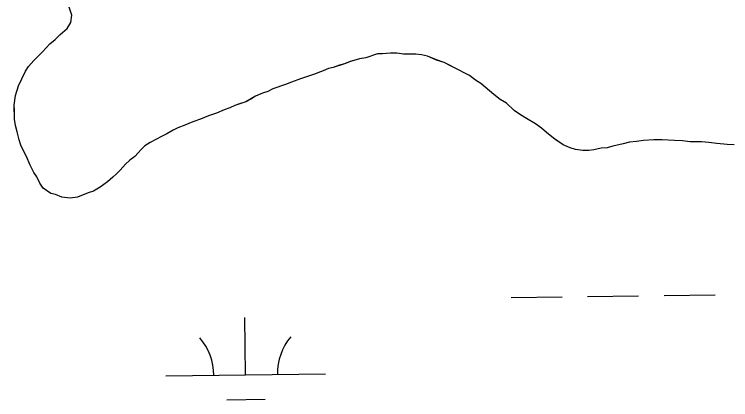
# Model space of a CAD drawing. Extents: x 3704301 to 3742427, y 506229 to 532009.
# Drawn here: x 3738183.9 to 3738633.3, y 527832.8 to 528074.4 of the extents above; entities that cross this region are included whole.
import ezdxf

# ---------------------------------------------------------------- set-up
doc = ezdxf.new("R2010")
doc.units = 0
doc.layers.add('V-TOPO-SHOR', color=7, linetype='Continuous')
doc.layers.add('V-WETL-SWMP', color=7, linetype='Continuous')

msp = doc.modelspace()

# ---------------------------------------------------------------- linework, layer by layer
at = {"layer": 'V-TOPO-SHOR'}
for points in [[(3738219.99, 528073.86), (3738218.28, 528078.9)], [(3738501.55, 528011.36), (3738497.5, 528014.03), (3738492.76, 528018.72), (3738488.71, 528021.05), (3738484.66, 528024.06), (3738479.26, 528028.74), (3738476.55, 528031.08), (3738473.18, 528033.08), (3738469.46, 528036.09), (3738466.09, 528037.76), (3738463.06, 528039.43), (3738457.66, 528042.09), (3738453.61, 528044.09), (3738448.89, 528045.74), (3738443.16, 528048.07), (3738439.46, 528049.06), (3738435.75, 528049.38), (3738428.02, 528049.34), (3738423.98, 528049.99), (3738419.94, 528049.97), (3738414.9, 528049.61), (3738411.87, 528049.59), (3738404.48, 528047.2), (3738400.45, 528046.51), (3738394.73, 528044.8), (3738391.04, 528043.44), (3738388.02, 528042.41), (3738383.99, 528041.05), (3738380.96, 528040.36), (3738377.61, 528038.99), (3738371.56, 528036.61), (3738367.2, 528035.24), (3738363.5, 528033.88), (3738357.79, 528031.83), (3738354.1, 528030.46), (3738346.04, 528027.73), (3738343.02, 528026.04), (3738339.66, 528025.01), (3738335.3, 528022.97), (3738332.28, 528021.27), (3738329.26, 528019.58), (3738325.23, 528018.21), (3738322.21, 528017.19), (3738319.19, 528015.82), (3738315.5, 528014.46), (3738310.79, 528012.42), (3738305.76, 528010.71), (3738300.72, 528008.67), (3738296.02, 528006.96), (3738290.98, 528004.92), (3738286.62, 528003.21), (3738283.6, 528001.85), (3738279.57, 527999.48), (3738276.22, 527997.78), (3738273.2, 527996.08), (3738269.17, 527994.04), (3738265.82, 527992.01), (3738263.47, 527989.64), (3738259.46, 527985.24), (3738256.45, 527982.88), (3738253.76, 527980.51), (3738250.42, 527976.79), (3738248.08, 527974.42), (3738245.73, 527972.39), (3738242.38, 527969.35), (3738237.69, 527965.96), (3738233.67, 527963.59), (3738230.3, 527962.56), (3738223.59, 527959.83), (3738218.89, 527959.14), (3738213.83, 527959.78), (3738209.79, 527961.45), (3738206.76, 527962.1), (3738202.03, 527965.45), (3738200, 527968.46), (3738197.96, 527972.49), (3738196.26, 527975.17), (3738193.89, 527979.87), (3738191.5, 527985.24), (3738189.46, 527989.27), (3738188.1, 527992.29), (3738187.08, 527995.65), (3738185.71, 528000.69), (3738184.68, 528004.72), (3738183.98, 528008.75), (3738183.96, 528014.47), (3738183.94, 528017.5), (3738184.58, 528023.56), (3738186.57, 528029.62), (3738188.57, 528034.01), (3738190.9, 528038.73), (3738192.9, 528041.77), (3738196.25, 528045.48), (3738199.26, 528048.53), (3738201.6, 528050.89), (3738206.29, 528055.96), (3738209.64, 528058.67), (3738212.65, 528061.71), (3738217, 528065.44), (3738219.34, 528069.15), (3738219.99, 528073.86)], [(3738635.54, 527992.52), (3738631.16, 527992.84), (3738624.77, 527993.48), (3738619.72, 527994.12), (3738615, 527994.44), (3738607.94, 527994.4), (3738603.23, 527995.05), (3738598.18, 527995.36), (3738590.44, 527995.66), (3738585.06, 527995.63), (3738578.67, 527995.26), (3738574.3, 527994.57), (3738569.93, 527994.21), (3738565.9, 527993.18), (3738559.51, 527991.8), (3738555.81, 527990.78), (3738552.12, 527990.42), (3738547.41, 527989.39), (3738544.39, 527989.04), (3738540.69, 527989.02), (3738535.97, 527989.67), (3738532.6, 527990.66), (3738528.22, 527992.66), (3738525.18, 527994.66), (3738522.14, 527996.66), (3738517.75, 528000.34), (3738514.71, 528003.02), (3738511, 528005.69), (3738505.26, 528009.02), (3738501.55, 528011.36)]]:
    msp.add_lwpolyline(points, dxfattribs=at)
at = {"layer": 'V-WETL-SWMP'}
for p, q in [((3738219.99, 528073.86), (3738218.28, 528078.9)), ((3738219.34, 528069.15), (3738219.99, 528073.86)), ((3738217, 528065.44), (3738219.34, 528069.15)), ((3738212.65, 528061.71), (3738217, 528065.44)), ((3738209.64, 528058.67), (3738212.65, 528061.71)), ((3738201.6, 528050.89), (3738206.29, 528055.96)), ((3738206.29, 528055.96), (3738209.64, 528058.67)), ((3738196.25, 528045.48), (3738201.6, 528050.89)), ((3738400.45, 528046.51), (3738394.74, 528044.8)), ((3738404.48, 528047.2), (3738400.45, 528046.51)), ((3738411.87, 528049.6), (3738404.48, 528047.2)), ((3738414.9, 528049.61), (3738411.87, 528049.6)), ((3738419.94, 528049.97), (3738414.9, 528049.61)), ((3738423.98, 528049.99), (3738419.94, 528049.97)), ((3738428.02, 528049.34), (3738423.98, 528049.99)), ((3738435.75, 528049.38), (3738428.02, 528049.34)), ((3738439.46, 528049.06), (3738435.75, 528049.38)), ((3738443.16, 528048.07), (3738439.46, 528049.06)), ((3738448.89, 528045.75), (3738443.16, 528048.07)), ((3738190.9, 528038.73), (3738192.9, 528041.77)), ((3738192.9, 528041.77), (3738196.25, 528045.48)), ((3738391.04, 528043.44), (3738383.99, 528041.05)), ((3738394.74, 528044.8), (3738391.04, 528043.44)), ((3738453.61, 528044.09), (3738448.89, 528045.75)), ((3738463.06, 528039.43), (3738453.61, 528044.09)), ((3738188.57, 528034.01), (3738190.9, 528038.73)), ((3738377.61, 528038.99), (3738371.56, 528036.61)), ((3738380.96, 528040.36), (3738377.61, 528038.99)), ((3738383.99, 528041.05), (3738380.96, 528040.36)), ((3738466.09, 528037.76), (3738463.06, 528039.43)), ((3738469.46, 528036.09), (3738466.09, 528037.76)), ((3738186.57, 528029.62), (3738188.57, 528034.01)), ((3738363.5, 528033.88), (3738357.8, 528031.83)), ((3738367.2, 528035.24), (3738363.5, 528033.88)), ((3738371.56, 528036.61), (3738367.2, 528035.24)), ((3738473.18, 528033.08), (3738469.46, 528036.09)), ((3738476.55, 528031.08), (3738473.18, 528033.08)), ((3738184.58, 528023.56), (3738186.57, 528029.62)), ((3738354.1, 528030.47), (3738346.04, 528027.73)), ((3738357.8, 528031.83), (3738354.1, 528030.47)), ((3738484.66, 528024.06), (3738476.55, 528031.08)), ((3738183.94, 528017.5), (3738184.58, 528023.56)), ((3738339.66, 528025.01), (3738335.3, 528022.97)), ((3738343.02, 528026.04), (3738339.66, 528025.01)), ((3738346.04, 528027.73), (3738343.02, 528026.04)), ((3738488.71, 528021.05), (3738484.66, 528024.06)), ((3738329.26, 528019.58), (3738322.21, 528017.19)), ((3738335.3, 528022.97), (3738329.26, 528019.58)), ((3738492.76, 528018.72), (3738488.71, 528021.05)), ((3738183.98, 528008.75), (3738183.94, 528017.5)), ((3738319.19, 528015.82), (3738315.49, 528014.46)), ((3738322.21, 528017.19), (3738319.19, 528015.82)), ((3738497.5, 528014.03), (3738492.76, 528018.72)), ((3738305.76, 528010.71), (3738300.72, 528008.67)), ((3738310.79, 528012.42), (3738305.76, 528010.71)), ((3738315.49, 528014.46), (3738310.79, 528012.42)), ((3738501.55, 528011.36), (3738497.5, 528014.03)), ((3738505.26, 528009.02), (3738501.55, 528011.36)), ((3738184.68, 528004.72), (3738183.98, 528008.75)), ((3738296.02, 528006.96), (3738290.98, 528004.92)), ((3738300.72, 528008.67), (3738296.02, 528006.96)), ((3738511, 528005.69), (3738505.26, 528009.02)), ((3738514.71, 528003.02), (3738511, 528005.69)), ((3738185.71, 528000.69), (3738184.68, 528004.72)), ((3738283.6, 528001.85), (3738279.57, 527999.48)), ((3738286.62, 528003.21), (3738283.6, 528001.85)), ((3738290.98, 528004.92), (3738286.62, 528003.21)), ((3738517.75, 528000.34), (3738514.71, 528003.02)), ((3738187.08, 527995.65), (3738185.71, 528000.69)), ((3738276.22, 527997.78), (3738273.2, 527996.08)), ((3738279.57, 527999.48), (3738276.22, 527997.78)), ((3738522.14, 527996.66), (3738517.75, 528000.34)), ((3738528.22, 527992.66), (3738522.14, 527996.66)), ((3738188.1, 527992.29), (3738187.08, 527995.65)), ((3738189.46, 527989.27), (3738188.1, 527992.29)), ((3738269.17, 527994.04), (3738265.82, 527992.01)), ((3738273.2, 527996.08), (3738269.17, 527994.04)), ((3738532.6, 527990.66), (3738528.22, 527992.66)), ((3738565.9, 527993.18), (3738559.51, 527991.8)), ((3738569.93, 527994.21), (3738565.9, 527993.18)), ((3738574.3, 527994.57), (3738569.93, 527994.21)), ((3738578.67, 527995.26), (3738574.3, 527994.57)), ((3738585.06, 527995.63), (3738578.67, 527995.26)), ((3738590.44, 527995.66), (3738585.06, 527995.63)), ((3738598.18, 527995.36), (3738590.44, 527995.66)), ((3738603.23, 527995.05), (3738598.18, 527995.36)), ((3738607.94, 527994.4), (3738603.23, 527995.05)), ((3738615, 527994.44), (3738607.94, 527994.4)), ((3738619.72, 527994.12), (3738615, 527994.44)), ((3738624.77, 527993.48), (3738619.72, 527994.12)), ((3738631.16, 527992.84), (3738624.77, 527993.48)), ((3738635.54, 527992.52), (3738631.16, 527992.84)), ((3738191.5, 527985.24), (3738189.46, 527989.27)), ((3738263.47, 527989.64), (3738259.46, 527985.25)), ((3738265.82, 527992.01), (3738263.47, 527989.64)), ((3738535.97, 527989.67), (3738532.6, 527990.66)), ((3738540.69, 527989.02), (3738535.97, 527989.67)), ((3738544.39, 527989.04), (3738540.69, 527989.02)), ((3738547.41, 527989.39), (3738544.39, 527989.04)), ((3738552.12, 527990.42), (3738547.41, 527989.39)), ((3738555.81, 527990.78), (3738552.12, 527990.42)), ((3738559.51, 527991.8), (3738555.81, 527990.78)), ((3738193.89, 527979.87), (3738191.5, 527985.24)), ((3738259.46, 527985.25), (3738256.44, 527982.88)), ((3738196.26, 527975.17), (3738193.89, 527979.87)), ((3738253.76, 527980.51), (3738250.42, 527976.79)), ((3738256.44, 527982.88), (3738253.76, 527980.51)), ((3738197.96, 527972.49), (3738196.26, 527975.17)), ((3738248.08, 527974.42), (3738245.73, 527972.39)), ((3738250.42, 527976.79), (3738248.08, 527974.42)), ((3738200, 527968.46), (3738197.96, 527972.49)), ((3738245.73, 527972.39), (3738242.38, 527969.35)), ((3738202.03, 527965.45), (3738200, 527968.46)), ((3738206.76, 527962.1), (3738202.03, 527965.45)), ((3738237.69, 527965.96), (3738233.66, 527963.59)), ((3738242.38, 527969.35), (3738237.69, 527965.96)), ((3738209.79, 527961.45), (3738206.76, 527962.1)), ((3738213.84, 527959.79), (3738209.79, 527961.45)), ((3738230.31, 527962.56), (3738223.59, 527959.83)), ((3738233.66, 527963.59), (3738230.31, 527962.56)), ((3738218.89, 527959.14), (3738213.84, 527959.79)), ((3738223.59, 527959.83), (3738218.89, 527959.14)), ((3738543.55, 527897.46), (3738575.55, 527897.86)), ((3738591.55, 527898.05), (3738623.55, 527898.44)), ((3738495.56, 527896.88), (3738527.55, 527897.27)), ((3738329.07, 527848.41), (3738328.63, 527884.41)), ((3738279.08, 527847.8), (3738379.07, 527849.02)), ((3738317.26, 527832.83), (3738341.26, 527833.13))]:
    msp.add_line(p, q, dxfattribs=at)
for centre, start, end in [((3738273.83, 527848.21), 359.9282, 41.4719), ((3738384.31, 527849.56), 139.9282, 181.4719)]:
    msp.add_arc(centre, 35.25, start, end, dxfattribs=at)

doc.saveas('drawing.dxf')
